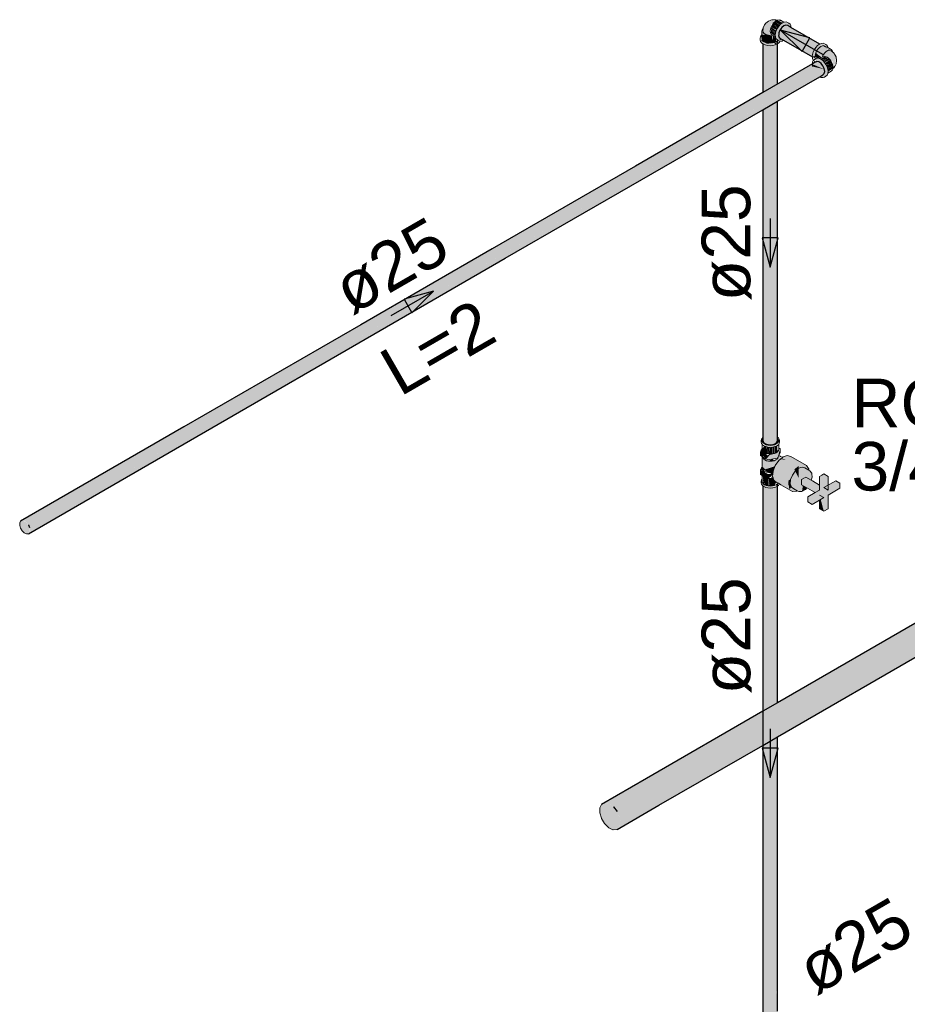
# Model space of a CAD drawing. Header units: millimetres. Extents: x 567 to 934, y -1 to 364.
# Tile 474 of 656: x 794.45 to 798.1, y 8.54 to 12.59. Entities that reach past the tile are written whole.
import ezdxf

# ---------------------------------------------------------------- set-up
doc = ezdxf.new("R2010")
doc.units = ezdxf.units.MM
doc.header["$MEASUREMENT"] = 0
doc.linetypes.add('NULL', pattern=[0])
for name, color, linetype, lineweight in [('AF-Condutos', 140, 'Continuous', 25), ('AF-Conexões', 152, 'Continuous', 18), ('AF-Registro', 253, 'Continuous', 18), ('AF-Sentido conduto', 140, 'Continuous', 30), ('AF-Textos conduto', 7, 'Continuous', 9), ('DI-Elementos em corte', 9, 'Continuous', 18), ('Textos', 7, 'Continuous', 9)]:
    doc.layers.add(name, color=color, linetype=linetype, lineweight=lineweight)
doc.styles.add('Arial', font='arial.ttf')

msp = doc.modelspace()

# ---------------------------------------------------------------- hatches: boundary and pattern name
at = {"layer": 'AF-Condutos', "linetype": 'Continuous'}
for points in [[(797.624, 12.5598), (797.6035, 12.5695), (797.5859, 12.5593), (797.5741, 12.5374), (797.576, 12.5183), (797.7118, 12.4398), (797.6, 12.5098), (797.7125, 12.4461), (797.7199, 12.468), (797.6275, 12.531), (797.7251, 12.4787), (797.727, 12.4784), (797.6257, 12.5459), (797.7344, 12.486), (797.7404, 12.4904)], [(797.624, 12.5598), (797.7404, 12.4906), (797.7425, 12.4915)], [(797.6257, 12.5459), (797.7254, 12.4794), (797.7342, 12.4859)], [(797.6275, 12.531), (797.7182, 12.4692), (797.7324, 12.4748)], [(797.5079, 10.8655), (797.5112, 10.8531), (797.5305, 10.844), (797.5551, 10.8463), (797.5687, 10.8583), (797.5687, 12.2571), (797.5675, 12.3266), (797.5687, 12.3273), (797.5686, 12.4924), (797.5641, 12.4904), (797.5641, 12.3247), (797.5674, 12.2563), (797.5434, 12.2424), (797.5432, 12.3126), (797.5418, 12.3118), (797.5424, 12.2419), (797.5194, 12.2286), (797.5192, 12.2987), (797.5632, 12.3241), (797.5641, 12.2544), (797.5641, 12.4894), (797.5551, 12.4873), (797.5112, 12.4911), (797.5112, 12.2941), (797.5192, 12.2987), (797.5192, 12.2285), (797.5113, 12.2239), (797.5112, 12.5011), (797.5079, 12.4929)], [(797.5641, 12.4904), (797.5641, 12.4995), (797.5551, 12.4943)], [(797.5939, 12.5072), (797.7119, 12.439), (797.7118, 12.4398), (797.5945, 12.5075)], [(797.5988, 12.5106), (797.7118, 12.4403), (797.7125, 12.4461)], [(797.7118, 12.4403), (797.7225, 12.4337), (797.7197, 12.442)], [(797.7237, 12.4168), (794.4543, 10.5292), (794.4611, 10.5322), (797.5079, 12.2914)], [(797.7254, 12.4103), (797.739, 12.4182), (797.7304, 12.4199), (794.4611, 10.5322), (794.4696, 10.5303)], [(797.739, 12.4182), (794.4696, 10.5303), (794.4786, 10.524), (797.7479, 12.4119)], [(794.4862, 10.5145), (794.4863, 10.5143), (797.7557, 12.4022), (797.7479, 12.4119), (794.4786, 10.524), (794.4862, 10.5145), (796.4155, 11.6341)], [(797.761, 12.3907), (797.7557, 12.4022), (794.4863, 10.5143), (794.4915, 10.5028), (797.5079, 12.2446)], [(797.7119, 12.4098), (797.5687, 12.3266), (797.7118, 12.4092)], [(797.761, 12.3704), (794.4913, 10.4826), (794.4862, 10.4774), (797.0097, 11.9343), (797.5687, 12.2572)], [(797.761, 12.3704), (797.761, 12.3907), (794.4915, 10.5028), (794.4933, 10.4916)], [(797.761, 12.3704), (794.4933, 10.4916), (794.4915, 10.4827), (795.238, 10.9137)], [(797.7557, 12.3651), (797.761, 12.3704), (797.5687, 12.2572), (797.0097, 11.9343)], [(800.3075, 11.3635), (800.2595, 11.3357), (799.0209, 10.6207), (796.8449, 9.3643), (796.8576, 9.3701), (796.8747, 9.3667), (796.8926, 9.3541), (796.9082, 9.3347), (796.9188, 9.3118), (796.9225, 9.2893), (796.9188, 9.2711), (796.9082, 9.2604), (800.3901, 11.2707), (798.8714, 10.3958), (800.4007, 11.2814), (798.8819, 10.4115), (800.3714, 11.2805), (798.8916, 10.4262), (800.3712, 11.2806), (800.4045, 11.2996), (800.4007, 11.3221), (798.9182, 10.4662), (800.3319, 11.2829), (798.9307, 10.4849), (800.3101, 11.2988), (798.9489, 10.5123), (800.3101, 11.2988), (798.9496, 10.5133), (800.3096, 11.2992), (798.9614, 10.5311), (800.2884, 11.3147), (800.3745, 11.3644), (800.3566, 11.3769), (800.3395, 11.3804)], [(797.5079, 8.4636), (797.5079, 8.4382), (797.5112, 8.4311), (797.5305, 8.422), (797.5308, 8.4735), (797.5305, 9.6197), (797.5096, 9.6076), (797.5098, 9.7482), (797.5112, 9.6085), (797.5112, 9.749), (797.5159, 9.7517), (797.5192, 9.6132), (797.5192, 9.7536), (797.5259, 9.7575), (797.5305, 10.6631), (797.5079, 10.6745)], [(797.5259, 9.7575), (797.5305, 9.7602), (797.5305, 10.67)], [(797.5305, 9.7602), (797.5434, 9.7676), (797.5432, 10.6645), (797.5305, 10.6654)], [(797.5568, 9.6349), (797.557, 9.7754), (797.5687, 9.7822), (797.5687, 10.6724), (797.5432, 10.6651), (797.5434, 9.7676), (797.5464, 9.6289), (797.5467, 9.7695), (797.5496, 9.6307), (797.5504, 9.7716), (797.5551, 9.6339), (797.5551, 9.7744)], [(799.0209, 10.6207), (797.5687, 9.7822), (797.0291, 9.4706)], [(797.5434, 9.6271), (797.5435, 8.5443), (797.5432, 9.6271), (797.5306, 9.6197), (797.5308, 8.4737), (797.5432, 8.4216), (797.5641, 8.4295), (797.5666, 9.6405), (797.5641, 9.6391), (797.5605, 9.7775), (797.5609, 9.6373), (797.5551, 9.6339)], [(797.5435, 8.5443), (797.5434, 9.6271), (797.5432, 9.7675)], [(797.5687, 8.4645), (797.5687, 9.6418), (797.5671, 9.6408)], [(797.5642, 8.4656), (797.5687, 8.4363), (797.5687, 8.4637), (797.5666, 9.6405)], [(797.5687, 8.4645), (797.5671, 9.6408), (797.5666, 9.6405)]]:
    msp.add_hatch(color=151, dxfattribs=at).paths.add_polyline_path(points)
at = {"layer": 'AF-Conexões', "linetype": 'Continuous'}
for points in [[(797.5098, 12.5564), (797.509, 12.5406), (797.5212, 12.5306), (797.5416, 12.5275), (797.5394, 12.5368), (797.5432, 12.5746), (797.557, 12.5834), (797.5462, 12.5892), (797.5203, 12.5771)], [(797.5618, 12.5419), (797.5421, 12.5616), (797.5396, 12.5533)], [(797.5646, 12.55), (797.568, 12.557), (797.5511, 12.5772), (797.5421, 12.5616)], [(797.5611, 12.5426), (797.5633, 12.5473), (797.5421, 12.5616)], [(797.5738, 12.5654), (797.557, 12.5834), (797.5511, 12.5772), (797.5687, 12.558)], [(797.5796, 12.5717), (797.5634, 12.5881), (797.557, 12.5834)], [(797.5779, 12.5714), (797.557, 12.5834), (797.5737, 12.5655)], [(797.5938, 12.5072), (797.5765, 12.5168), (797.5692, 12.5439), (797.5671, 12.5335), (797.6013, 12.5688), (797.6212, 12.5616), (797.6156, 12.5776), (797.5965, 12.5822), (797.5741, 12.5659), (797.5633, 12.5473), (797.5594, 12.528), (797.568, 12.5089)], [(797.5892, 12.5792), (797.568, 12.59), (797.5634, 12.5881)], [(797.5839, 12.5762), (797.5634, 12.5881), (797.5793, 12.572)], [(797.5891, 12.5792), (797.5634, 12.5881), (797.5833, 12.5766)], [(797.5941, 12.5812), (797.5808, 12.5898), (797.5698, 12.5908)], [(797.4968, 12.5159), (797.5024, 12.4971), (797.5277, 12.4859), (797.5492, 12.4859), (797.5679, 12.4921), (797.5745, 12.5039), (797.5593, 12.4951), (797.5277, 12.4927), (797.5079, 12.5014), (797.4982, 12.5097), (797.5024, 12.5279)], [(797.5037, 12.5289), (797.5024, 12.5039), (797.5277, 12.4927), (797.5485, 12.4967), (797.5474, 12.5259), (797.5384, 12.5252), (797.5138, 12.5311)], [(797.5048, 12.5107), (797.5079, 12.5065), (797.5083, 12.5352)], [(797.505, 12.5399), (797.5083, 12.5352), (797.5384, 12.5252)], [(797.5396, 12.5386), (797.5599, 12.524), (797.5595, 12.5271)], [(797.5608, 12.5411), (797.542, 12.5519), (797.5597, 12.535)], [(797.5421, 12.5372), (797.5593, 12.5272), (797.56, 12.5331), (797.542, 12.5511)], [(797.563, 12.5017), (797.563, 12.5138), (797.5509, 12.5267), (797.5474, 12.4965)], [(797.768, 12.4897), (797.7489, 12.4942), (797.7265, 12.4779), (797.7157, 12.4593), (797.7118, 12.44), (797.7187, 12.4284), (797.7187, 12.446), (797.7324, 12.4745), (797.7499, 12.4873), (797.7619, 12.4915), (797.7756, 12.4788)], [(797.7758, 12.4772), (797.7548, 12.4908), (797.7324, 12.4745), (797.7216, 12.4468), (797.7399, 12.4786)], [(797.7765, 12.4715), (797.7543, 12.4848), (797.7408, 12.4774), (797.7258, 12.4555), (797.7513, 12.4408), (797.7552, 12.4489)], [(797.7594, 12.4853), (797.7543, 12.4848), (797.779, 12.47)], [(797.7225, 12.4394), (797.733, 12.4334), (797.7503, 12.4374), (797.7258, 12.4555)], [(797.7662, 12.4412), (797.7435, 12.431), (797.7464, 12.4297)], [(797.7637, 12.4398), (797.7465, 12.4298), (797.7513, 12.4264), (797.7758, 12.4329)], [(797.7847, 12.4706), (797.779, 12.47), (797.7552, 12.4489)], [(797.7966, 12.4582), (797.7832, 12.4667), (797.7685, 12.4611), (797.7556, 12.4451), (797.7648, 12.4423), (797.7956, 12.4201), (797.7964, 12.4037), (797.8068, 12.4102), (797.8093, 12.4387)], [(797.7615, 12.3879), (797.7118, 12.409), (797.7128, 12.3996)], [(797.7429, 12.3576), (797.7621, 12.3559), (797.7756, 12.3702), (797.7726, 12.3977), (797.7619, 12.4163), (797.7471, 12.4294), (797.7263, 12.4315), (797.729, 12.4202), (797.756, 12.4129), (797.748, 12.42), (797.7645, 12.3698)], [(797.779, 12.4339), (797.753, 12.4257), (797.7571, 12.4214)], [(797.758, 12.4204), (797.7849, 12.4276), (797.779, 12.4339)], [(797.7589, 12.4206), (797.7619, 12.4163), (797.7849, 12.4276)], [(797.7636, 12.4139), (797.768, 12.4074), (797.7939, 12.412), (797.7849, 12.4276)], [(797.7724, 12.3982), (797.7964, 12.4037), (797.7939, 12.412), (797.7685, 12.4063)], [(797.7755, 12.3917), (797.7964, 12.4037), (797.7725, 12.3982)], [(797.7749, 12.3901), (797.7972, 12.3959), (797.7964, 12.4037)], [(797.7767, 12.3841), (797.7972, 12.3959), (797.7753, 12.3902)], [(797.7765, 12.378), (797.7966, 12.3909), (797.7972, 12.3959)], [(797.7766, 12.3781), (797.7972, 12.3959), (797.7773, 12.3844)], [(797.7759, 12.3727), (797.79, 12.38), (797.7964, 12.389)]]:
    msp.add_hatch(color=161, dxfattribs=at).paths.add_polyline_path(points)
at = {"layer": 'AF-Registro', "linetype": 'Continuous'}
for points in [[(797.5758, 10.8489), (797.5771, 10.8607), (797.5688, 10.8508), (797.5391, 10.8388), (797.5149, 10.8467), (797.5201, 10.8356), (797.5489, 10.8334), (797.5564, 10.8401)], [(797.5044, 10.8263), (797.499, 10.8145), (797.5283, 10.7975)], [(797.5048, 10.8247), (797.5094, 10.8148), (797.5138, 10.8379)], [(797.5778, 10.8238), (797.5706, 10.8139), (797.5283, 10.7975), (797.5072, 10.794), (797.5283, 10.7818), (797.5685, 10.788)], [(797.5138, 10.8383), (797.5094, 10.8148), (797.522, 10.8076), (797.5161, 10.8374)], [(797.5163, 10.8365), (797.522, 10.8076), (797.522, 10.8348)], [(797.522, 10.8351), (797.522, 10.8076), (797.5302, 10.8056)], [(797.5236, 10.8338), (797.5302, 10.8056), (797.5302, 10.8332)], [(797.5302, 10.8056), (797.5377, 10.8327), (797.5302, 10.8333)], [(797.5466, 10.8332), (797.5391, 10.8326), (797.5302, 10.8056), (797.548, 10.8056)], [(797.5549, 10.8348), (797.548, 10.8056), (797.5563, 10.8076)], [(797.548, 10.8056), (797.5547, 10.8338), (797.5489, 10.8334)], [(797.5676, 10.8398), (797.5563, 10.8351), (797.5563, 10.8076), (797.5688, 10.8148)], [(797.5793, 10.8112), (797.5793, 10.8269), (797.5709, 10.7968)], [(797.499, 10.7988), (797.5062, 10.7946), (797.5283, 10.7975), (797.499, 10.8145)], [(797.5061, 10.7558), (797.5155, 10.7413), (797.5585, 10.7564), (797.5175, 10.7802), (797.5072, 10.7896)], [(797.5073, 10.7937), (797.5115, 10.7845), (797.5271, 10.7825)], [(797.5391, 10.803), (797.5104, 10.7962), (797.5223, 10.7853)], [(797.5739, 10.7996), (797.5616, 10.7807), (797.5155, 10.7813), (797.5583, 10.757), (797.5839, 10.7873)], [(797.5473, 10.7847), (797.5309, 10.7759), (797.555, 10.7778)], [(797.609, 10.7993), (797.5914, 10.7935), (797.5738, 10.779), (797.5592, 10.7584), (797.6143, 10.6982), (797.6226, 10.6998), (797.6298, 10.7184), (797.6414, 10.7349), (797.6385, 10.7408), (797.6527, 10.7541), (797.6555, 10.7465), (797.6696, 10.7512), (797.6813, 10.7481), (797.6555, 10.7065), (797.6953, 10.7444), (797.6883, 10.7574), (797.6236, 10.7955)], [(797.589, 10.7859), (797.5793, 10.7836), (797.6049, 10.7817)], [(797.499, 10.7205), (797.5283, 10.7035), (797.5283, 10.7233), (797.499, 10.7403)], [(797.5061, 10.7558), (797.4993, 10.7411), (797.5168, 10.73)], [(797.5155, 10.7413), (797.5491, 10.7219), (797.558, 10.7551)], [(797.5232, 10.7369), (797.5232, 10.7305), (797.5384, 10.7281)], [(797.566, 10.6884), (797.6301, 10.6514), (797.618, 10.6598), (797.6124, 10.6764), (797.6143, 10.6982), (797.5502, 10.7352), (797.5484, 10.7134), (797.5539, 10.6968)], [(797.5592, 10.7584), (797.5502, 10.7352), (797.6143, 10.6982)], [(797.7108, 10.7102), (797.7094, 10.724), (797.702, 10.7361), (797.6813, 10.7481), (797.6696, 10.7512), (797.6555, 10.7465), (797.6414, 10.7349), (797.6298, 10.7184), (797.6226, 10.6998), (797.6211, 10.6824), (797.6255, 10.6692), (797.6495, 10.6541), (797.6673, 10.6511), (797.6731, 10.6755), (797.6673, 10.6987), (797.6818, 10.7121), (797.7076, 10.6972)], [(797.6555, 10.7065), (797.6555, 10.7565), (797.6379, 10.742)], [(797.5295, 10.6738), (797.5302, 10.7024), (797.5087, 10.7149), (797.5149, 10.6788)], [(797.5139, 10.6793), (797.5094, 10.7128), (797.5094, 10.6829)], [(797.5283, 10.7035), (797.5412, 10.7118), (797.5491, 10.7219), (797.5283, 10.7233)], [(797.5634, 10.6899), (797.5514, 10.7044), (797.5302, 10.7036), (797.5391, 10.673), (797.5563, 10.6757)], [(797.5302, 10.7036), (797.5302, 10.6737), (797.5386, 10.6717)], [(797.5505, 10.7071), (797.5484, 10.7134), (797.5402, 10.7093)], [(797.6211, 10.6824), (797.6226, 10.6998), (797.6143, 10.6982), (797.6124, 10.6764)], [(797.647, 10.6555), (797.6352, 10.6624), (797.6555, 10.7065), (797.6192, 10.6614), (797.6301, 10.6514)], [(797.6853, 10.7101), (797.6673, 10.6997), (797.6673, 10.6789), (797.7238, 10.6463), (797.74, 10.6557), (797.7475, 10.6715), (797.7418, 10.677)], [(797.7771, 10.6363), (797.8256, 10.6643), (797.8256, 10.6851), (797.8083, 10.6951), (797.7598, 10.6671), (797.7771, 10.6571), (797.7771, 10.7131), (797.7598, 10.7231), (797.7418, 10.7127), (797.7418, 10.6567), (797.6933, 10.6287), (797.6933, 10.6079), (797.7106, 10.5979), (797.7591, 10.6259), (797.7418, 10.6359), (797.7591, 10.5699), (797.7771, 10.5803)], [(797.5048, 10.6928), (797.5011, 10.6867), (797.5123, 10.6712), (797.5391, 10.6648), (797.566, 10.6712), (797.5391, 10.673), (797.5149, 10.6788)], [(797.6255, 10.6692), (797.6211, 10.6824), (797.6139, 10.6774), (797.618, 10.6598)], [(797.6895, 10.6661), (797.6731, 10.6755), (797.6691, 10.6512)], [(797.7418, 10.6159), (797.7418, 10.5799), (797.7591, 10.5699), (797.7463, 10.6185)]]:
    msp.add_hatch(color=254, dxfattribs=at).paths.add_polyline_path(points)
at = {"layer": 'DI-Elementos em corte', "linetype": 'Continuous'}
for points in [[(794.4541, 10.5), (794.4607, 10.4892), (794.4782, 10.4768), (794.4913, 10.4826), (794.4915, 10.5028), (794.4786, 10.524), (794.4611, 10.5322), (794.4506, 10.5219)], [(796.8438, 9.3064), (796.8568, 9.2847), (796.8738, 9.2681), (796.8916, 9.2595), (796.9074, 9.2604), (796.9182, 9.2705), (796.9223, 9.2883), (796.919, 9.3106), (796.9088, 9.3335), (796.8935, 9.3531), (796.8757, 9.366), (796.8585, 9.3699), (796.8449, 9.3643), (796.8373, 9.35), (796.8369, 9.3295)]]:
    msp.add_hatch(color=31, dxfattribs=at).paths.add_polyline_path(points)

# ---------------------------------------------------------------- linework, layer by layer
at = {"layer": 'AF-Condutos'}
for p, q in [((797.5859, 12.5593), (797.5786, 12.549)), ((797.5947, 12.5666), (797.5859, 12.5593)), ((797.6035, 12.5695), (797.5947, 12.5666)), ((797.6108, 12.5676), (797.6035, 12.5695)), ((797.624, 12.56), (797.6108, 12.5676)), ((797.7426, 12.4916), (797.624, 12.56)), ((797.5734, 12.5287), (797.5732, 12.5265)), ((797.5732, 12.5265), (797.576, 12.5183)), ((797.5741, 12.5374), (797.5734, 12.5287)), ((797.5786, 12.549), (797.5741, 12.5374)), ((797.576, 12.5183), (797.5801, 12.5154)), ((797.5079, 12.4929), (797.5079, 12.4926)), ((797.5079, 12.4926), (797.5079, 12.4649)), ((797.5687, 12.4526), (797.5687, 12.5063)), ((797.5801, 12.5154), (797.5813, 12.5145)), ((797.5813, 12.5145), (797.582, 12.514)), ((797.582, 12.514), (797.5938, 12.5072)), ((797.5938, 12.5072), (797.7119, 12.439)), ((797.5079, 12.4649), (797.5079, 12.317)), ((797.5687, 12.3451), (797.5687, 12.4526)), ((797.7119, 12.41), (797.5079, 12.2922)), ((797.7237, 12.4168), (797.7119, 12.41)), ((797.7245, 12.4172), (797.7237, 12.4168)), ((797.7259, 12.4178), (797.7245, 12.4172)), ((797.7304, 12.4199), (797.7259, 12.4178)), ((797.739, 12.4182), (797.7304, 12.4199)), ((797.7408, 12.4169), (797.739, 12.4182)), ((797.7479, 12.4119), (797.7408, 12.4169)), ((797.7557, 12.4022), (797.7479, 12.4119)), ((797.761, 12.3907), (797.7557, 12.4022)), ((797.5687, 12.2571), (797.7426, 12.3574)), ((797.7426, 12.3574), (797.7557, 12.3651)), ((797.7557, 12.3651), (797.761, 12.3704)), ((797.7629, 12.3795), (797.761, 12.3907)), ((797.761, 12.3704), (797.7629, 12.3795)), ((797.5079, 12.317), (797.5079, 12.2922)), ((797.5687, 12.3273), (797.5687, 12.3451)), ((797.5079, 12.2922), (796.984, 11.9897)), ((797.5079, 12.2219), (797.5687, 12.2571)), ((797.5687, 12.1759), (797.5687, 12.2571)), ((797.0097, 11.9343), (797.5079, 12.2219)), ((797.5079, 12.2219), (797.5079, 12.1144)), ((797.5687, 11.435), (797.5687, 12.1759)), ((797.5079, 12.1144), (797.5079, 11.1393)), ((796.984, 11.9897), (796.3943, 11.6493)), ((796.4487, 11.6105), (797.0097, 11.9343)), ((796.3943, 11.6493), (795.8537, 11.3372)), ((795.9343, 11.3135), (796.4487, 11.6105)), ((797.5687, 10.8741), (797.5687, 11.435)), ((795.8537, 11.3372), (795.1262, 10.9171)), ((795.2417, 10.9136), (795.9343, 11.3135)), ((797.5079, 11.1393), (797.5079, 10.8602)), ((795.1262, 10.9171), (794.4542, 10.5291)), ((794.4862, 10.4774), (795.2417, 10.9136)), ((797.5079, 10.8602), (797.5112, 10.8531)), ((797.5641, 10.8515), (797.5687, 10.8583)), ((797.5687, 10.8678), (797.5687, 10.8741)), ((797.5687, 10.8677), (797.5687, 10.8678)), ((797.5687, 10.8583), (797.5687, 10.8677)), ((797.5112, 10.8531), (797.5192, 10.8473)), ((797.5192, 10.8473), (797.5305, 10.844)), ((797.5305, 10.844), (797.5432, 10.8436)), ((797.5432, 10.8436), (797.5551, 10.8463)), ((797.5551, 10.8463), (797.5641, 10.8515)), ((797.5079, 10.6745), (797.5079, 10.0708)), ((797.5687, 10.0989), (797.5687, 10.6843)), ((799.0209, 10.6207), (797.5687, 9.7822)), ((794.4863, 10.5143), (794.4915, 10.5031)), ((797.5687, 9.6418), (798.8694, 10.3927)), ((797.5687, 9.7822), (797.5687, 10.0989)), ((797.5079, 10.0708), (797.5079, 9.7471)), ((797.5687, 9.7822), (797.5079, 9.7471)), ((797.5079, 9.7471), (797.029, 9.4706)), ((797.5079, 9.7471), (797.5079, 9.6066)), ((797.5079, 9.6066), (797.5687, 9.6418)), ((797.5687, 8.513), (797.5687, 9.6418)), ((797.0804, 9.3599), (797.5079, 9.6066)), ((797.5079, 9.6066), (797.5079, 8.5887)), ((797.029, 9.4706), (796.8442, 9.3639)), ((796.9082, 9.2604), (797.0804, 9.3599)), ((796.8935, 9.3531), (796.9082, 9.3347)), ((797.5079, 8.5887), (797.5079, 8.4382))]:
    msp.add_line(p, q, dxfattribs=at)
at = {"layer": 'AF-Conexões'}
for p, q in [((797.51, 12.5578), (797.5098, 12.5564)), ((797.5102, 12.5587), (797.51, 12.5578)), ((797.5155, 12.5708), (797.5102, 12.5587)), ((797.5203, 12.5771), (797.5155, 12.5708)), ((797.5313, 12.5865), (797.5203, 12.5771)), ((797.536, 12.588), (797.5313, 12.5865)), ((797.5407, 12.5895), (797.536, 12.588)), ((797.5421, 12.5616), (797.5396, 12.5533)), ((797.5452, 12.5916), (797.5407, 12.5895)), ((797.546, 12.5697), (797.5421, 12.5616)), ((797.5507, 12.5921), (797.5452, 12.5916)), ((797.5511, 12.5772), (797.546, 12.5697)), ((797.5612, 12.5918), (797.5507, 12.5921)), ((797.557, 12.5834), (797.5511, 12.5772)), ((797.5555, 12.5915), (797.568, 12.5901)), ((797.5639, 12.5904), (797.5555, 12.5915)), ((797.5634, 12.5881), (797.557, 12.5834)), ((797.5683, 12.5902), (797.5612, 12.5918)), ((797.568, 12.59), (797.5634, 12.5881)), ((797.568, 12.59), (797.5639, 12.5904)), ((797.5683, 12.5902), (797.568, 12.5901)), ((797.568, 12.5901), (797.568, 12.59)), ((797.5741, 12.5659), (797.568, 12.557)), ((797.5698, 12.5908), (797.5683, 12.5902)), ((797.5757, 12.5914), (797.5698, 12.5908)), ((797.5812, 12.5734), (797.5741, 12.5659)), ((797.5808, 12.5898), (797.5757, 12.5914)), ((797.595, 12.5816), (797.5808, 12.5898)), ((797.5888, 12.579), (797.5812, 12.5734)), ((797.595, 12.5816), (797.5888, 12.579)), ((797.5965, 12.5822), (797.595, 12.5816)), ((797.6036, 12.5829), (797.5965, 12.5822)), ((797.6097, 12.581), (797.6036, 12.5829)), ((797.6156, 12.5776), (797.6097, 12.581)), ((797.6202, 12.5733), (797.6156, 12.5776)), ((797.6232, 12.5668), (797.6202, 12.5733)), ((797.6235, 12.5643), (797.6232, 12.5668)), ((797.624, 12.56), (797.6235, 12.5643)), ((797.4982, 12.5221), (797.4968, 12.5159)), ((797.5024, 12.5279), (797.4982, 12.5221)), ((797.5037, 12.5289), (797.5024, 12.5279)), ((797.5048, 12.5505), (797.5037, 12.5453)), ((797.5037, 12.5453), (797.5037, 12.5289)), ((797.5037, 12.5289), (797.5037, 12.5159)), ((797.5083, 12.5553), (797.5048, 12.5505)), ((797.5098, 12.5564), (797.508, 12.5467)), ((797.508, 12.5467), (797.509, 12.5406)), ((797.5098, 12.5564), (797.5083, 12.5553)), ((797.509, 12.5406), (797.5136, 12.535)), ((797.5136, 12.535), (797.5212, 12.5306)), ((797.5212, 12.5306), (797.5309, 12.528)), ((797.5309, 12.528), (797.5416, 12.5275)), ((797.5396, 12.5533), (797.5388, 12.5455)), ((797.5388, 12.5455), (797.5396, 12.5386)), ((797.5396, 12.5386), (797.5421, 12.5332)), ((797.5416, 12.5275), (797.5445, 12.5279)), ((797.5421, 12.5332), (797.546, 12.5296)), ((797.5445, 12.5279), (797.5481, 12.5284)), ((797.546, 12.5296), (797.5481, 12.5284)), ((797.5481, 12.5284), (797.5602, 12.5214)), ((797.5604, 12.5374), (797.5594, 12.528)), ((797.5594, 12.528), (797.5602, 12.5214)), ((797.5602, 12.5214), (797.5604, 12.5198)), ((797.5633, 12.5473), (797.5604, 12.5374)), ((797.5604, 12.5198), (797.5633, 12.5133)), ((797.568, 12.557), (797.5633, 12.5473)), ((797.4968, 12.5159), (797.4968, 12.5091)), ((797.4968, 12.5091), (797.4982, 12.5029)), ((797.4982, 12.5029), (797.5024, 12.4971)), ((797.5024, 12.4971), (797.5079, 12.4929)), ((797.5037, 12.5159), (797.5048, 12.5107)), ((797.5048, 12.5107), (797.5079, 12.5065)), ((797.5079, 12.5065), (797.5083, 12.5058)), ((797.5079, 12.4929), (797.509, 12.4921)), ((797.5083, 12.5058), (797.5138, 12.5017)), ((797.509, 12.4921), (797.5176, 12.4883)), ((797.5138, 12.5017), (797.5211, 12.4985)), ((797.5176, 12.4883), (797.5277, 12.4859)), ((797.5211, 12.4985), (797.5294, 12.4965)), ((797.5277, 12.4859), (797.5384, 12.485)), ((797.5294, 12.4965), (797.5384, 12.4958)), ((797.5384, 12.4958), (797.5474, 12.4965)), ((797.5384, 12.485), (797.5492, 12.4859)), ((797.5474, 12.4965), (797.5558, 12.4985)), ((797.5492, 12.4859), (797.5593, 12.4883)), ((797.5558, 12.4985), (797.5563, 12.4987)), ((797.5563, 12.4987), (797.5574, 12.4992)), ((797.5574, 12.4992), (797.5626, 12.5015)), ((797.5593, 12.4883), (797.5679, 12.4921)), ((797.5626, 12.5015), (797.563, 12.5017)), ((797.563, 12.5017), (797.5672, 12.5048)), ((797.5633, 12.5133), (797.568, 12.5089)), ((797.5672, 12.5048), (797.5686, 12.5058)), ((797.5679, 12.4921), (797.5687, 12.4927)), ((797.568, 12.5089), (797.57, 12.5078)), ((797.5686, 12.5058), (797.5687, 12.506)), ((797.5687, 12.506), (797.5697, 12.5074)), ((797.5687, 12.4927), (797.5745, 12.4971)), ((797.5697, 12.5074), (797.5698, 12.5075)), ((797.5698, 12.5075), (797.57, 12.5078)), ((797.57, 12.5078), (797.5706, 12.5074)), ((797.5706, 12.5074), (797.5739, 12.5055)), ((797.5739, 12.5055), (797.5789, 12.504)), ((797.5745, 12.4971), (797.5765, 12.4998)), ((797.5765, 12.4998), (797.5787, 12.5029)), ((797.5787, 12.5029), (797.5788, 12.5035)), ((797.5788, 12.5035), (797.5789, 12.504)), ((797.5789, 12.504), (797.5794, 12.5038)), ((797.5794, 12.5038), (797.58, 12.5036)), ((797.58, 12.5036), (797.5801, 12.5036)), ((797.5801, 12.5151), (797.5801, 12.5154)), ((797.5801, 12.5091), (797.5801, 12.5151)), ((797.5801, 12.5036), (797.5871, 12.5043)), ((797.5871, 12.5043), (797.5925, 12.5066)), ((797.5925, 12.5066), (797.5938, 12.5072)), ((797.7265, 12.4779), (797.7204, 12.469)), ((797.7336, 12.4854), (797.7265, 12.4779)), ((797.7412, 12.491), (797.7336, 12.4854)), ((797.7408, 12.4774), (797.7348, 12.4711)), ((797.7471, 12.482), (797.7408, 12.4774)), ((797.7426, 12.4916), (797.7412, 12.491)), ((797.7489, 12.4942), (797.7426, 12.4916)), ((797.7535, 12.4847), (797.7471, 12.482)), ((797.756, 12.4949), (797.7489, 12.4942)), ((797.7543, 12.4848), (797.7535, 12.4847)), ((797.7594, 12.4853), (797.7543, 12.4848)), ((797.7621, 12.4931), (797.756, 12.4949)), ((797.7645, 12.4837), (797.7594, 12.4853)), ((797.768, 12.4897), (797.7621, 12.4931)), ((797.7758, 12.4772), (797.7645, 12.4837)), ((797.7726, 12.4853), (797.768, 12.4897)), ((797.7756, 12.4788), (797.7726, 12.4853)), ((797.7758, 12.4772), (797.7756, 12.4788)), ((797.79, 12.469), (797.7758, 12.4772)), ((797.7128, 12.4494), (797.7118, 12.44)), ((797.7118, 12.44), (797.7119, 12.439)), ((797.7119, 12.439), (797.7128, 12.4318)), ((797.7157, 12.4593), (797.7128, 12.4494)), ((797.7204, 12.469), (797.7157, 12.4593)), ((797.7226, 12.4398), (797.7225, 12.4394)), ((797.7225, 12.4394), (797.7232, 12.4343)), ((797.7232, 12.4455), (797.7226, 12.4398)), ((797.7233, 12.4468), (797.7232, 12.4455)), ((797.7234, 12.4472), (797.7233, 12.4468)), ((797.7258, 12.4555), (797.7234, 12.4472)), ((797.7297, 12.4636), (797.7258, 12.4555)), ((797.7348, 12.4711), (797.7297, 12.4636)), ((797.7531, 12.439), (797.741, 12.432)), ((797.7545, 12.4424), (797.7531, 12.439)), ((797.7552, 12.4402), (797.7531, 12.439)), ((797.7556, 12.4451), (797.7545, 12.4424)), ((797.7603, 12.4418), (797.7552, 12.4402)), ((797.7614, 12.454), (797.7556, 12.4451)), ((797.7662, 12.4412), (797.7603, 12.4418)), ((797.7685, 12.4611), (797.7614, 12.454)), ((797.7726, 12.4385), (797.7662, 12.4412)), ((797.7761, 12.4656), (797.7685, 12.4611)), ((797.779, 12.4339), (797.7726, 12.4385)), ((797.7832, 12.4667), (797.7761, 12.4656)), ((797.789, 12.4645), (797.7832, 12.4667)), ((797.7966, 12.4582), (797.789, 12.4645)), ((797.7939, 12.4654), (797.79, 12.469)), ((797.7964, 12.46), (797.7939, 12.4654)), ((797.7966, 12.4582), (797.7964, 12.46)), ((797.7976, 12.4573), (797.7966, 12.4582)), ((797.7983, 12.4567), (797.7976, 12.4573)), ((797.8062, 12.446), (797.7983, 12.4567)), ((797.8093, 12.4387), (797.8062, 12.446)), ((797.8118, 12.4245), (797.8093, 12.4387)), ((797.7118, 12.409), (797.7128, 12.3996)), ((797.7121, 12.4114), (797.7119, 12.41)), ((797.7128, 12.4172), (797.7121, 12.4114)), ((797.7128, 12.4318), (797.7142, 12.4287)), ((797.7157, 12.4237), (797.7128, 12.4172)), ((797.7142, 12.4287), (797.7157, 12.4253)), ((797.7157, 12.4253), (797.7162, 12.4248)), ((797.7162, 12.4242), (797.7157, 12.4237)), ((797.7157, 12.4237), (797.7157, 12.4237)), ((797.7162, 12.4248), (797.7166, 12.4245)), ((797.7166, 12.4245), (797.7162, 12.4242)), ((797.7204, 12.4281), (797.7166, 12.4245)), ((797.7237, 12.4299), (797.7204, 12.4281)), ((797.7204, 12.4209), (797.7259, 12.4178)), ((797.7232, 12.4343), (797.7234, 12.4325)), ((797.7234, 12.4325), (797.7235, 12.4323)), ((797.7235, 12.4323), (797.7242, 12.4308)), ((797.7244, 12.4303), (797.7237, 12.4299)), ((797.7242, 12.4308), (797.7242, 12.4307)), ((797.7242, 12.4307), (797.7244, 12.4303)), ((797.7257, 12.4311), (797.7244, 12.4303)), ((797.7263, 12.4315), (797.7257, 12.4311)), ((797.7324, 12.4333), (797.7263, 12.4315)), ((797.7395, 12.4326), (797.7324, 12.4333)), ((797.741, 12.432), (797.7395, 12.4326)), ((797.7471, 12.4294), (797.741, 12.432)), ((797.7548, 12.4238), (797.7471, 12.4294)), ((797.7619, 12.4163), (797.7548, 12.4238)), ((797.768, 12.4074), (797.7619, 12.4163)), ((797.7726, 12.3977), (797.768, 12.4074)), ((797.7756, 12.3878), (797.7726, 12.3977)), ((797.7849, 12.4276), (797.779, 12.4339)), ((797.79, 12.4201), (797.7849, 12.4276)), ((797.7939, 12.412), (797.79, 12.4201)), ((797.7964, 12.4037), (797.7939, 12.412)), ((797.7972, 12.3959), (797.7964, 12.4037)), ((797.7965, 12.3906), (797.8015, 12.3959)), ((797.8041, 12.401), (797.7966, 12.3909)), ((797.7966, 12.3909), (797.7972, 12.3959)), ((797.799, 12.3943), (797.8041, 12.401)), ((797.8015, 12.3959), (797.807, 12.4049)), ((797.807, 12.4049), (797.8093, 12.4099)), ((797.8093, 12.4099), (797.8098, 12.4148)), ((797.8098, 12.4148), (797.8108, 12.4197)), ((797.8108, 12.4197), (797.8118, 12.4245)), ((797.7426, 12.3574), (797.7465, 12.3557)), ((797.7465, 12.3557), (797.7489, 12.3548)), ((797.756, 12.3541), (797.7621, 12.3559)), ((797.7621, 12.3559), (797.768, 12.3593)), ((797.768, 12.3593), (797.7726, 12.3637)), ((797.7726, 12.3637), (797.7756, 12.3702)), ((797.7766, 12.3784), (797.7756, 12.3878)), ((797.7756, 12.3702), (797.7758, 12.3718)), ((797.7758, 12.3718), (797.79, 12.38)), ((797.7758, 12.3718), (797.7766, 12.3784)), ((797.79, 12.38), (797.7939, 12.3836)), ((797.7939, 12.3836), (797.7964, 12.389)), ((797.7964, 12.389), (797.7965, 12.3906)), ((797.7965, 12.3906), (797.7966, 12.3909)), ((797.7966, 12.3909), (797.799, 12.3943)), ((797.7966, 12.3909), (797.7966, 12.3909)), ((797.7489, 12.3548), (797.756, 12.3541))]:
    msp.add_line(p, q, dxfattribs=at)
at = {"layer": 'AF-Registro'}
for p, q in [((797.5024, 10.8664), (797.5011, 10.8607)), ((797.5011, 10.8607), (797.5011, 10.8546)), ((797.5048, 10.8697), (797.5024, 10.8664)), ((797.5062, 10.8717), (797.5048, 10.8697)), ((797.5052, 10.8592), (797.5048, 10.8607)), ((797.5048, 10.8607), (797.5048, 10.8577)), ((797.506, 10.8628), (797.5052, 10.8592)), ((797.5055, 10.8576), (797.5052, 10.8592)), ((797.506, 10.8556), (797.5055, 10.8576)), ((797.5064, 10.8634), (797.506, 10.8628)), ((797.5079, 10.8729), (797.5062, 10.8717)), ((797.507, 10.8643), (797.5064, 10.8634)), ((797.5079, 10.8655), (797.507, 10.8643)), ((797.5073, 10.8615), (797.5079, 10.8623)), ((797.572, 10.8717), (797.5687, 10.8741)), ((797.5719, 10.8632), (797.5688, 10.8676)), ((797.5722, 10.8628), (797.5719, 10.8632)), ((797.5758, 10.8664), (797.572, 10.8717)), ((797.5731, 10.8592), (797.5722, 10.8628)), ((797.5727, 10.8576), (797.5722, 10.8556)), ((797.5731, 10.8592), (797.5727, 10.8576)), ((797.5734, 10.8607), (797.5731, 10.8592)), ((797.5734, 10.8577), (797.5734, 10.8607)), ((797.5771, 10.8607), (797.5758, 10.8664)), ((797.5771, 10.8546), (797.5771, 10.8607)), ((797.5002, 10.8172), (797.499, 10.8145)), ((797.5018, 10.8206), (797.5002, 10.8172)), ((797.5011, 10.8546), (797.5024, 10.8489)), ((797.5026, 10.8225), (797.5018, 10.8206)), ((797.5024, 10.8489), (797.5048, 10.8456)), ((797.5031, 10.8235), (797.5026, 10.8225)), ((797.5044, 10.8263), (797.5031, 10.8235)), ((797.5048, 10.8271), (797.5044, 10.8263)), ((797.5048, 10.8456), (797.5062, 10.8436)), ((797.5048, 10.8456), (797.5048, 10.8271)), ((797.5048, 10.8271), (797.5048, 10.8247)), ((797.5048, 10.8247), (797.506, 10.8196)), ((797.5094, 10.8508), (797.506, 10.8556)), ((797.506, 10.8196), (797.5094, 10.8148)), ((797.5062, 10.8436), (797.5123, 10.8391)), ((797.5149, 10.8467), (797.5094, 10.8508)), ((797.5123, 10.8391), (797.5139, 10.8383)), ((797.5139, 10.8383), (797.5201, 10.8356)), ((797.522, 10.8436), (797.5149, 10.8467)), ((797.5201, 10.8356), (797.5293, 10.8334)), ((797.5302, 10.8416), (797.522, 10.8436)), ((797.5293, 10.8334), (797.5391, 10.8326)), ((797.5334, 10.8413), (797.5302, 10.8416)), ((797.5391, 10.8409), (797.5334, 10.8413)), ((797.548, 10.8416), (797.5391, 10.8409)), ((797.5391, 10.8326), (797.5489, 10.8334)), ((797.5521, 10.8426), (797.548, 10.8416)), ((797.5489, 10.8334), (797.5581, 10.8356)), ((797.5563, 10.8436), (797.5521, 10.8426)), ((797.5634, 10.8467), (797.5563, 10.8436)), ((797.5581, 10.8356), (797.5616, 10.8371)), ((797.5616, 10.8371), (797.566, 10.8391)), ((797.5688, 10.8508), (797.5634, 10.8467)), ((797.566, 10.8391), (797.572, 10.8436)), ((797.5722, 10.8556), (797.5688, 10.8508)), ((797.5688, 10.8148), (797.5722, 10.8196)), ((797.572, 10.8436), (797.5734, 10.8456)), ((797.5722, 10.8196), (797.5734, 10.8247)), ((797.5734, 10.8456), (797.5758, 10.8489)), ((797.5734, 10.8303), (797.5734, 10.8456)), ((797.5734, 10.8247), (797.5734, 10.8303)), ((797.5739, 10.83), (797.5734, 10.8303)), ((797.5745, 10.8296), (797.5739, 10.83)), ((797.578, 10.8276), (797.5745, 10.8296)), ((797.5758, 10.8489), (797.5771, 10.8546)), ((797.5793, 10.8269), (797.578, 10.8276)), ((797.5793, 10.8112), (797.5793, 10.8269)), ((797.499, 10.8145), (797.499, 10.802)), ((797.499, 10.802), (797.499, 10.7988)), ((797.499, 10.7988), (797.503, 10.7964)), ((797.503, 10.7964), (797.5062, 10.7946)), ((797.5062, 10.7946), (797.5061, 10.7943)), ((797.5061, 10.7943), (797.5061, 10.7558)), ((797.5062, 10.7946), (797.5072, 10.794)), ((797.5072, 10.794), (797.5283, 10.7818)), ((797.5073, 10.794), (797.5073, 10.7937)), ((797.5073, 10.7937), (797.5083, 10.7889)), ((797.5083, 10.7889), (797.5115, 10.7845)), ((797.5094, 10.8148), (797.5149, 10.8107)), ((797.5115, 10.7845), (797.5166, 10.7807)), ((797.5149, 10.8107), (797.522, 10.8076)), ((797.5149, 10.8107), (797.5175, 10.8082)), ((797.5166, 10.7807), (797.5232, 10.7778)), ((797.5175, 10.8082), (797.5229, 10.8069)), ((797.522, 10.8076), (797.5302, 10.8056)), ((797.5229, 10.8069), (797.5283, 10.8056)), ((797.5232, 10.7778), (797.5309, 10.7759)), ((797.5283, 10.8056), (797.5337, 10.8043)), ((797.5283, 10.7818), (797.5685, 10.788)), ((797.5302, 10.8056), (797.5391, 10.8049)), ((797.5309, 10.7759), (797.5391, 10.7753)), ((797.5337, 10.8043), (797.5391, 10.803)), ((797.5391, 10.8049), (797.548, 10.8056)), ((797.5391, 10.803), (797.5445, 10.8043)), ((797.5391, 10.7753), (797.5473, 10.7759)), ((797.5445, 10.8043), (797.5499, 10.8056)), ((797.5473, 10.7759), (797.555, 10.7778)), ((797.548, 10.8056), (797.5563, 10.8076)), ((797.5499, 10.8056), (797.5553, 10.8069)), ((797.555, 10.7778), (797.5616, 10.7807)), ((797.5553, 10.8069), (797.5608, 10.8082)), ((797.5563, 10.8076), (797.5634, 10.8107)), ((797.5738, 10.779), (797.5592, 10.7584)), ((797.5608, 10.8082), (797.5634, 10.8107)), ((797.5616, 10.7807), (797.5667, 10.7845)), ((797.5634, 10.8107), (797.5688, 10.8148)), ((797.5667, 10.7845), (797.5673, 10.7853)), ((797.5673, 10.7853), (797.5693, 10.7881)), ((797.5685, 10.788), (797.5708, 10.7929)), ((797.5693, 10.7881), (797.5699, 10.7889)), ((797.5699, 10.7889), (797.5708, 10.7929)), ((797.5708, 10.7929), (797.5709, 10.7933)), ((797.5709, 10.7933), (797.5739, 10.7996)), ((797.5886, 10.7911), (797.5738, 10.779)), ((797.5739, 10.7996), (797.5793, 10.8112)), ((797.5765, 10.7981), (797.5739, 10.7996)), ((797.5793, 10.7965), (797.5765, 10.7981)), ((797.5812, 10.7954), (797.5793, 10.7965)), ((797.5871, 10.792), (797.5812, 10.7954)), ((797.5886, 10.7911), (797.5871, 10.792)), ((797.5914, 10.7935), (797.5886, 10.7911)), ((797.609, 10.7993), (797.5914, 10.7935)), ((797.6236, 10.7955), (797.609, 10.7993)), ((797.6877, 10.7585), (797.6236, 10.7955)), ((797.4993, 10.7411), (797.499, 10.7403)), ((797.499, 10.7403), (797.499, 10.7205)), ((797.5012, 10.7451), (797.4993, 10.7411)), ((797.5028, 10.7486), (797.5012, 10.7451)), ((797.503, 10.7491), (797.5028, 10.7486)), ((797.5036, 10.7503), (797.503, 10.7491)), ((797.5048, 10.7529), (797.5036, 10.7503)), ((797.5055, 10.7543), (797.5048, 10.7529)), ((797.5059, 10.7553), (797.5055, 10.7543)), ((797.5061, 10.7558), (797.5059, 10.7553)), ((797.5061, 10.7558), (797.5061, 10.7543)), ((797.5061, 10.7543), (797.5072, 10.7496)), ((797.5072, 10.7496), (797.5104, 10.7452)), ((797.5073, 10.7495), (797.5073, 10.7465)), ((797.5073, 10.7465), (797.5083, 10.7417)), ((797.5083, 10.7417), (797.5115, 10.7373)), ((797.5104, 10.7452), (797.5155, 10.7413)), ((797.5115, 10.7373), (797.5166, 10.7335)), ((797.5155, 10.7413), (797.5384, 10.7281)), ((797.5502, 10.7352), (797.5491, 10.7219)), ((797.5592, 10.7584), (797.5502, 10.7352)), ((797.6414, 10.7349), (797.6298, 10.7184)), ((797.6555, 10.7465), (797.6414, 10.7349)), ((797.6696, 10.7512), (797.6555, 10.7465)), ((797.6813, 10.7481), (797.6696, 10.7512)), ((797.6974, 10.7388), (797.6813, 10.7481)), ((797.6885, 10.7574), (797.6877, 10.7585)), ((797.6967, 10.7457), (797.6885, 10.7574)), ((797.6969, 10.744), (797.6967, 10.7457)), ((797.6969, 10.7434), (797.6969, 10.744)), ((797.6974, 10.7388), (797.6969, 10.7434)), ((797.702, 10.7361), (797.6974, 10.7388)), ((797.7092, 10.7259), (797.702, 10.7361)), ((797.499, 10.7205), (797.5048, 10.7171)), ((797.5024, 10.6985), (797.5011, 10.6928)), ((797.5027, 10.6989), (797.5024, 10.6985)), ((797.5048, 10.7018), (797.5027, 10.6989)), ((797.5048, 10.7171), (797.5117, 10.7131)), ((797.5048, 10.7171), (797.5048, 10.709)), ((797.5048, 10.709), (797.5048, 10.7018)), ((797.5048, 10.7018), (797.5048, 10.6928)), ((797.5117, 10.7131), (797.5149, 10.7087)), ((797.5117, 10.7131), (797.5226, 10.7069)), ((797.5149, 10.7087), (797.5209, 10.7073)), ((797.5166, 10.7335), (797.5232, 10.7305)), ((797.5209, 10.7073), (797.5226, 10.7069)), ((797.5226, 10.7069), (797.5283, 10.7035)), ((797.5232, 10.7305), (797.5309, 10.7287)), ((797.5283, 10.7035), (797.5333, 10.7043)), ((797.5309, 10.7287), (797.5384, 10.7281)), ((797.533, 10.7044), (797.5333, 10.7043)), ((797.5333, 10.7043), (797.5386, 10.7051)), ((797.5333, 10.7043), (797.5391, 10.7029)), ((797.5384, 10.7281), (797.542, 10.726)), ((797.5386, 10.7051), (797.5478, 10.7065)), ((797.5391, 10.7029), (797.5452, 10.7044)), ((797.542, 10.726), (797.5458, 10.7238)), ((797.5452, 10.7044), (797.5509, 10.7057)), ((797.5458, 10.7238), (797.5491, 10.7219)), ((797.5478, 10.7065), (797.5505, 10.707)), ((797.5491, 10.7219), (797.5484, 10.7134)), ((797.5484, 10.7134), (797.5505, 10.707)), ((797.5505, 10.707), (797.5509, 10.7057)), ((797.5509, 10.7057), (797.5539, 10.6968)), ((797.5539, 10.6968), (797.566, 10.6884)), ((797.6226, 10.6998), (797.6211, 10.6824)), ((797.6298, 10.7184), (797.6226, 10.6998)), ((797.6853, 10.7101), (797.6673, 10.6997)), ((797.6673, 10.6997), (797.6673, 10.6789)), ((797.7076, 10.6972), (797.6853, 10.7101)), ((797.7076, 10.6972), (797.7108, 10.7102)), ((797.7123, 10.6945), (797.7076, 10.6972)), ((797.7094, 10.724), (797.7092, 10.7259)), ((797.7108, 10.7102), (797.7094, 10.724)), ((797.7418, 10.6775), (797.7123, 10.6945)), ((797.7508, 10.7179), (797.7418, 10.7127)), ((797.7418, 10.7127), (797.7418, 10.6775)), ((797.7598, 10.7231), (797.7508, 10.7179)), ((797.7771, 10.7131), (797.7598, 10.7231)), ((797.8083, 10.6951), (797.7598, 10.6671)), ((797.7771, 10.6771), (797.7771, 10.7131)), ((797.8256, 10.6851), (797.8083, 10.6951)), ((797.5011, 10.6928), (797.5011, 10.6867)), ((797.5011, 10.6867), (797.5024, 10.681)), ((797.5024, 10.681), (797.5062, 10.6757)), ((797.506, 10.6877), (797.5048, 10.6928)), ((797.5079, 10.6851), (797.506, 10.6877)), ((797.5062, 10.6757), (797.5079, 10.6745)), ((797.5094, 10.6829), (797.5079, 10.6851)), ((797.5079, 10.6745), (797.5123, 10.6712)), ((797.5149, 10.6788), (797.5094, 10.6829)), ((797.5123, 10.6712), (797.5201, 10.6677)), ((797.522, 10.6757), (797.5149, 10.6788)), ((797.5201, 10.6677), (797.5293, 10.6655)), ((797.5302, 10.6737), (797.522, 10.6757)), ((797.5293, 10.6655), (797.5391, 10.6648)), ((797.5391, 10.673), (797.5302, 10.6737)), ((797.548, 10.6737), (797.5391, 10.673)), ((797.5391, 10.6648), (797.5489, 10.6655)), ((797.5563, 10.6757), (797.548, 10.6737)), ((797.5489, 10.6655), (797.5581, 10.6677)), ((797.5634, 10.6788), (797.5563, 10.6757)), ((797.5581, 10.6677), (797.566, 10.6712)), ((797.5687, 10.6829), (797.5634, 10.6788)), ((797.5639, 10.6761), (797.5687, 10.6797)), ((797.566, 10.6884), (797.5707, 10.6856)), ((797.566, 10.6712), (797.5687, 10.6733)), ((797.5688, 10.6829), (797.5687, 10.6829)), ((797.5687, 10.6797), (797.5688, 10.6798)), ((797.5687, 10.6733), (797.572, 10.6757)), ((797.5704, 10.6852), (797.5688, 10.6829)), ((797.5707, 10.6856), (797.5704, 10.6852)), ((797.5707, 10.6856), (797.5723, 10.6847)), ((797.572, 10.6757), (797.5758, 10.681)), ((797.5723, 10.6847), (797.574, 10.6837)), ((797.574, 10.6837), (797.5761, 10.6825)), ((797.5758, 10.681), (797.5759, 10.6814)), ((797.5759, 10.6814), (797.5761, 10.6825)), ((797.5761, 10.6825), (797.5766, 10.6822)), ((797.5766, 10.6822), (797.5771, 10.6819)), ((797.5771, 10.6819), (797.5772, 10.6819)), ((797.5772, 10.6819), (797.5825, 10.6788)), ((797.5825, 10.6788), (797.6301, 10.6514)), ((797.6211, 10.6824), (797.6255, 10.6692)), ((797.6255, 10.6692), (797.6352, 10.6624)), ((797.6352, 10.6624), (797.6495, 10.6541)), ((797.6481, 10.6533), (797.6495, 10.6541)), ((797.6495, 10.6541), (797.6519, 10.6527)), ((797.6673, 10.6789), (797.6895, 10.6661)), ((797.6691, 10.6512), (797.6835, 10.6595)), ((797.6835, 10.6595), (797.6895, 10.6661)), ((797.6895, 10.6661), (797.6922, 10.6645)), ((797.6922, 10.6645), (797.7107, 10.6538)), ((797.7107, 10.6538), (797.7238, 10.6463)), ((797.7418, 10.6567), (797.7238, 10.6463)), ((797.7418, 10.6775), (797.7418, 10.6567)), ((797.7598, 10.6671), (797.7771, 10.6571)), ((797.7771, 10.6571), (797.7771, 10.6771)), ((797.7771, 10.6363), (797.8256, 10.6643)), ((797.8256, 10.6747), (797.8256, 10.6851)), ((797.8256, 10.6643), (797.8256, 10.6747)), ((797.6301, 10.6514), (797.6315, 10.6514)), ((797.6315, 10.6514), (797.6465, 10.6524)), ((797.6465, 10.6524), (797.6481, 10.6533)), ((797.6519, 10.6527), (797.6559, 10.6504)), ((797.6559, 10.6504), (797.6673, 10.6511)), ((797.6673, 10.6511), (797.6691, 10.6512)), ((797.7238, 10.6463), (797.6933, 10.6287)), ((797.6933, 10.6287), (797.6933, 10.6183)), ((797.6933, 10.6183), (797.6933, 10.6079)), ((797.7106, 10.5979), (797.7418, 10.6159)), ((797.7591, 10.6259), (797.7418, 10.6359)), ((797.7418, 10.6159), (797.7591, 10.6259)), ((797.7418, 10.6159), (797.7418, 10.5799)), ((797.7771, 10.5803), (797.7771, 10.6363)), ((797.6933, 10.6079), (797.7106, 10.5979)), ((797.7418, 10.5799), (797.7591, 10.5699)), ((797.7591, 10.5699), (797.7771, 10.5803))]:
    msp.add_line(p, q, dxfattribs=at)
at = {"layer": 'AF-Sentido conduto'}
for p, q in [((797.5814, 12.5493), (797.6698, 12.4609)), ((797.7021, 12.5169), (797.5814, 12.5493)), ((797.6698, 12.4609), (797.7021, 12.5169)), ((797.5708, 11.6948), (797.5061, 11.6948)), ((797.5061, 11.6948), (797.5384, 11.5741)), ((797.5384, 11.5741), (797.5708, 11.6948)), ((796.1525, 11.4747), (796.0318, 11.4424)), ((796.0641, 11.3864), (796.1525, 11.4747)), ((796.0318, 11.4424), (796.0641, 11.3864)), ((797.5708, 9.5948), (797.5061, 9.5948)), ((797.5061, 9.5948), (797.5384, 9.4741)), ((797.5384, 9.4741), (797.5708, 9.5948))]:
    msp.add_line(p, q, dxfattribs=at)
for points in [[(797.7546, 12.4493), (797.5814, 12.5493)], [(797.5384, 11.7741), (797.5384, 11.5741)], [(795.9793, 11.3747), (796.1525, 11.4747)], [(797.5384, 9.6741), (797.5384, 9.4741)]]:
    msp.add_lwpolyline(points, dxfattribs=at)
at = {"layer": 'DI-Elementos em corte'}
for p, q in [((794.4506, 10.5219), (794.4505, 10.5217)), ((794.4505, 10.5217), (794.4505, 10.5116)), ((794.4505, 10.5116), (794.4505, 10.5113)), ((794.4505, 10.5113), (794.4541, 10.5)), ((794.4542, 10.5291), (794.4506, 10.5219)), ((794.4541, 10.5), (794.4542, 10.4997)), ((794.4542, 10.4997), (794.4607, 10.4892)), ((794.4915, 10.5031), (794.4863, 10.5143)), ((794.4607, 10.4892), (794.4609, 10.4889)), ((794.4609, 10.4889), (794.4692, 10.4809)), ((794.4692, 10.4809), (794.4694, 10.4808)), ((794.4694, 10.4808), (794.4782, 10.4768)), ((794.4782, 10.4768), (794.4784, 10.4767)), ((794.4784, 10.4767), (794.486, 10.4774)), ((794.486, 10.4774), (794.4862, 10.4774)), ((796.8442, 9.3639), (796.8373, 9.35)), ((796.8373, 9.35), (796.8369, 9.3492)), ((796.8369, 9.3492), (796.8369, 9.3295)), ((796.8369, 9.3295), (796.8369, 9.3284)), ((796.8369, 9.3284), (796.8438, 9.3064)), ((796.9082, 9.3347), (796.8935, 9.3531)), ((796.8438, 9.3064), (796.8442, 9.3051)), ((796.8442, 9.3051), (796.8568, 9.2847)), ((796.8568, 9.2847), (796.8576, 9.2835)), ((796.8576, 9.2835), (796.8738, 9.2681)), ((796.8738, 9.2681), (796.8747, 9.2672)), ((796.8747, 9.2672), (796.8916, 9.2595)), ((796.8916, 9.2595), (796.8926, 9.259)), ((796.8926, 9.259), (796.9074, 9.2604)), ((796.9074, 9.2604), (796.9082, 9.2604))]:
    msp.add_line(p, q, dxfattribs=at)

# ---------------------------------------------------------------- texts
at = {"layer": 'AF-Textos conduto', "linetype": 'NULL', "char_height": 0.2, "attachment_point": 8, "line_spacing_factor": 0.6, "style": 'Arial'}
for s, insert, width, rotation in [('ø25', (797.4619, 11.6741), 0.962805, 90.0002), ('ø25', (796.0276, 11.4911), 0.962805, 30.0001), ('L=2', (796.2202, 11.1575), 0.947561, 30.0001), ('ø25', (797.4619, 10.0572), 0.962805, 90.0002), ('ø25', (797.9366, 8.6924), 0.962805, 30.0001)]:
    msp.add_mtext(s, dxfattribs=dict(at, insert=insert, width=width, rotation=rotation))
at = {"layer": 'Textos', "linetype": 'NULL', "char_height": 0.2, "attachment_point": 7, "line_spacing_factor": 0.6, "style": 'Arial'}
for s, insert, width in [('RG', (797.873, 10.9121), 0.838415), ('3/4"', (797.873, 10.6521), 0.975)]:
    msp.add_mtext(s, dxfattribs=dict(at, insert=insert, width=width))

doc.saveas('drawing.dxf')
